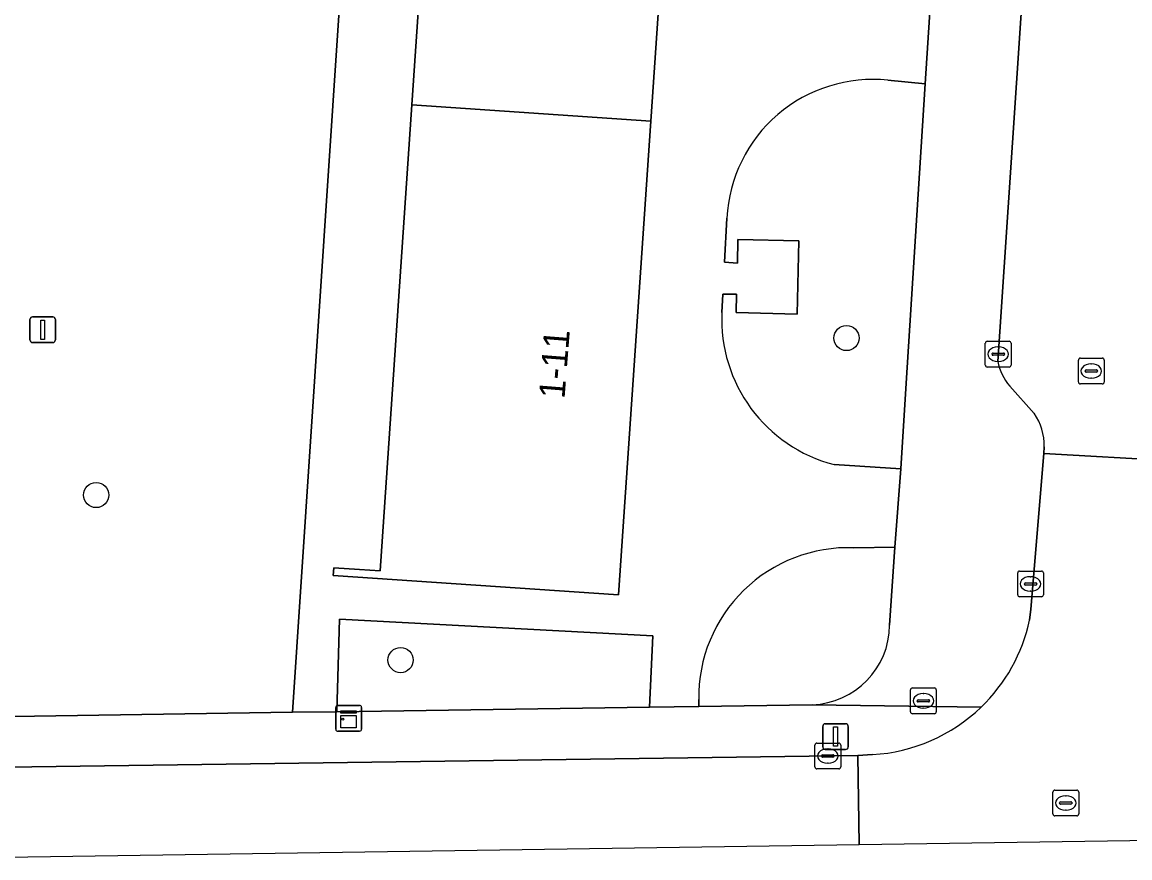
# Model space of a CAD drawing. Extents: x 161848 to 162726, y 385382 to 386521.
# Drawn here: x 162230.99 to 162273.99, y 385385.8 to 385418.26 of the extents above; entities that cross this region are included whole.
import ezdxf

# ---------------------------------------------------------------- set-up
doc = ezdxf.new("R2010")
doc.units = 0
for name, color, linetype in [('IMGEO_Boom', 7, 'Continuous'), ('IMGEO_Brandkraan', 7, 'Continuous'), ('IMGEO_Groenvoorziening', 7, 'Continuous'), ('IMGEO_Kast', 7, 'Continuous'), ('IMGEO_Kolk', 7, 'Continuous'), ('IMGEO_Lichtmast', 7, 'Continuous'), ('IMGEO_Pand', 7, 'Continuous'), ('IMGEO_Pand_nummerreeks', 7, 'Continuous'), ('IMGEO_Rijbaan_lokaal_open', 7, 'Continuous'), ('IMGEO_Rioolput', 7, 'Continuous'), ('IMGEO_Verkeersbordpaal', 7, 'Continuous'), ('IMGEO_Voetpad_open', 7, 'Continuous')]:
    doc.layers.add(name, color=color, linetype=linetype)

msp = doc.modelspace()

# ---------------------------------------------------------------- linework, layer by layer
at = {"layer": 'IMGEO_Boom'}
for centre in [(162262.99, 385405.993), (162233.86, 385399.897), (162245.678, 385393.486)]:
    msp.add_circle(centre, 0.489, dxfattribs=at)
at = {"layer": 'IMGEO_Brandkraan'}
for p, q in [((162265.475, 385391.476), (162265.475, 385392.328)), ((162265.55, 385392.402), (162266.402, 385392.402)), ((162265.963, 385392.182), (162265.988, 385392.182)), ((162266.476, 385392.328), (162266.476, 385391.476)), ((162265.734, 385391.896), (162265.734, 385391.908)), ((162266.172, 385391.859), (162265.774, 385391.859)), ((162265.777, 385391.945), (162266.175, 385391.945)), ((162266.218, 385391.908), (162266.218, 385391.896)), ((162266.402, 385391.402), (162265.55, 385391.402)), ((162265.986, 385391.622), (162265.961, 385391.622))]:
    msp.add_line(p, q, dxfattribs=at)
for points in [[(162265.475, 385391.476), (162265.475, 385392.328)], [(162265.55, 385392.402), (162266.402, 385392.402)], [(162266.476, 385392.328), (162266.476, 385391.476)], [(162266.402, 385391.402), (162265.55, 385391.402)]]:
    msp.add_lwpolyline(points, dxfattribs=at)
for centre, radius, start, end in [((162265.552, 385392.326), 0.0765, 91.552, 178.448), ((162265.552, 385392.326), 0.0765, 91.552, 178.448), ((162266.4, 385392.326), 0.0765, 1.552, 88.448), ((162266.4, 385392.326), 0.0765, 1.552, 88.448), ((162265.774, 385391.905), 0.0403, 85.8775, 175.7526), ((162265.771, 385391.895), 0.0366, 178.938, 274.7102), ((162266.175, 385391.902), 0.043, 264.8664, 352.4533), ((162266.179, 385391.907), 0.0386, 1.7309, 96.639), ((162265.552, 385391.478), 0.0765, 181.552, 268.448), ((162265.552, 385391.478), 0.0765, 181.552, 268.448), ((162266.4, 385391.478), 0.0765, 271.552, 358.448), ((162266.4, 385391.478), 0.0765, 271.552, 358.448)]:
    msp.add_arc(centre, radius, start, end, dxfattribs=at)
for centre, major_axis, ratio, start_param, end_param in [((162265.962, 385391.902), (-0.387, 0.002), 0.722429, 4.712389, 7.853982), ((162265.987, 385391.902), (-0.39, 0.002), 0.717154, 1.570796, 4.712389)]:
    msp.add_ellipse(centre, major_axis=major_axis, ratio=ratio, start_param=start_param, end_param=end_param, dxfattribs=at)
at = {"layer": 'IMGEO_Groenvoorziening'}
for points in [[(162227.271, 385391.248), (162241.486, 385391.457), (162250.499, 385527.157), (162261.965, 385526.444), (162262.479, 385534.283), (162237.367, 385535.933)], [(162262.508, 385401.08), (162265.103, 385400.915), (162265.301, 385404.029), (162266.047, 385415.86)], [(162266.047, 385415.86), (162264.6, 385416.009)], [(162258.347, 385410.655), (162258.258, 385408.944), (162258.754, 385408.897), (162258.776, 385409.819), (162261.145, 385409.763), (162261.078, 385406.926), (162258.708, 385406.983), (162258.725, 385407.702), (162258.193, 385407.702), (162258.156, 385406.988)], [(162264.665, 385394.839), (162264.862, 385397.867), (162263.279, 385397.848)], [(162257.254, 385391.956), (162257.257, 385391.689), (162261.661, 385391.753)]]:
    msp.add_lwpolyline(points, dxfattribs=at)
msp.add_lwpolyline([(162255.343, 385391.66), (162255.477, 385394.425), (162243.301, 385395.075), (162243.197, 385391.482)], close=True, dxfattribs=at)
for centre, radius, start, end in [((162264.018, 385410.36), 5.679, 84.1183, 177.0239), ((162263.966, 385406.711), 5.817, 177.2708, 255.4821), ((162263.066, 385392.039), 5.813, 87.9007, 180.8204), ((162261.547, 385394.87), 3.119, 272.1039, 359.4389)]:
    msp.add_arc(centre, radius, start, end, dxfattribs=at)
at = {"layer": 'IMGEO_Kast'}
for p, q in [((162243.237, 385391.724), (162244.078, 385391.724)), ((162244.078, 385391.724), (162243.237, 385391.724)), ((162243.162, 385390.799), (162243.162, 385391.64)), ((162243.162, 385391.64), (162243.162, 385390.799)), ((162244.162, 385391.649), (162244.162, 385390.808)), ((162244.162, 385390.808), (162244.162, 385391.649)), ((162244.087, 385390.724), (162243.246, 385390.724)), ((162243.246, 385390.724), (162244.087, 385390.724))]:
    msp.add_line(p, q, dxfattribs=at)
for points in [[(162243.357, 385391.514), (162243.957, 385391.514), (162243.957, 385391.429), (162243.357, 385391.429), (162243.357, 385391.514)], [(162243.357, 385391.339), (162243.957, 385391.339), (162243.957, 385390.85), (162243.357, 385390.85), (162243.357, 385391.339)]]:
    msp.add_lwpolyline(points, dxfattribs=at)
msp.add_circle((162243.441, 385391.188), 0.0377, dxfattribs=at)
for centre, start, end in [((162243.24, 385391.646), 92.4484, 184.2845), ((162243.24, 385391.646), 92.4484, 184.2845), ((162244.084, 385391.646), 2.4484, 94.2845), ((162244.084, 385391.646), 2.4484, 94.2845), ((162243.24, 385390.802), 182.4484, 274.2845), ((162243.24, 385390.802), 182.4484, 274.2845), ((162244.084, 385390.802), 272.4484, 4.2845), ((162244.084, 385390.802), 272.4484, 4.2845)]:
    msp.add_arc(centre, 0.0779, start, end, dxfattribs=at)
at = {"layer": 'IMGEO_Kolk'}
for p, q in [((162268.456, 385405.868), (162269.308, 385405.868)), ((162268.381, 385404.942), (162268.381, 385405.794)), ((162268.869, 385405.648), (162268.894, 385405.648)), ((162269.382, 385405.794), (162269.382, 385404.942)), ((162268.64, 385405.362), (162268.64, 385405.374)), ((162269.078, 385405.325), (162268.68, 385405.325)), ((162268.683, 385405.411), (162269.081, 385405.411)), ((162268.892, 385405.088), (162268.867, 385405.088)), ((162269.124, 385405.374), (162269.124, 385405.362)), ((162269.308, 385404.868), (162268.456, 385404.868)), ((162269.637, 385396.018), (162269.637, 385396.87)), ((162269.712, 385396.944), (162270.564, 385396.944)), ((162270.638, 385396.87), (162270.638, 385396.018)), ((162269.896, 385396.438), (162269.896, 385396.45)), ((162269.939, 385396.487), (162270.337, 385396.487)), ((162270.125, 385396.724), (162270.15, 385396.724)), ((162270.38, 385396.45), (162270.38, 385396.438)), ((162270.334, 385396.401), (162269.936, 385396.401)), ((162270.148, 385396.164), (162270.123, 385396.164)), ((162270.564, 385395.944), (162269.712, 385395.944)), ((162261.766, 385389.334), (162261.766, 385390.186)), ((162261.841, 385390.26), (162262.693, 385390.26)), ((162262.254, 385390.04), (162262.279, 385390.04)), ((162262.767, 385390.186), (162262.767, 385389.334)), ((162262.025, 385389.754), (162262.025, 385389.766)), ((162262.463, 385389.717), (162262.065, 385389.717)), ((162262.068, 385389.803), (162262.466, 385389.803)), ((162262.509, 385389.766), (162262.509, 385389.754)), ((162262.693, 385389.26), (162261.841, 385389.26)), ((162262.277, 385389.48), (162262.252, 385389.48))]:
    msp.add_line(p, q, dxfattribs=at)
for points in [[(162268.456, 385405.868), (162269.308, 385405.868)], [(162268.381, 385404.942), (162268.381, 385405.794)], [(162269.382, 385405.794), (162269.382, 385404.942)], [(162269.308, 385404.868), (162268.456, 385404.868)], [(162269.637, 385396.018), (162269.637, 385396.87)], [(162269.712, 385396.944), (162270.564, 385396.944)], [(162270.638, 385396.87), (162270.638, 385396.018)], [(162270.564, 385395.944), (162269.712, 385395.944)], [(162261.766, 385389.334), (162261.766, 385390.186)], [(162261.841, 385390.26), (162262.693, 385390.26)], [(162262.767, 385390.186), (162262.767, 385389.334)], [(162262.693, 385389.26), (162261.841, 385389.26)]]:
    msp.add_lwpolyline(points, dxfattribs=at)
for centre, radius, start, end in [((162268.458, 385405.792), 0.0765, 91.552, 178.448), ((162268.458, 385405.792), 0.0765, 91.552, 178.448), ((162269.306, 385405.792), 0.0765, 1.552, 88.448), ((162269.306, 385405.792), 0.0765, 1.552, 88.448), ((162268.68, 385405.371), 0.0403, 85.8775, 175.7526), ((162268.677, 385405.361), 0.0366, 178.938, 274.7102), ((162269.081, 385405.368), 0.043, 264.8664, 352.4533), ((162269.085, 385405.373), 0.0386, 1.7309, 96.639), ((162268.458, 385404.944), 0.0765, 181.552, 268.448), ((162268.458, 385404.944), 0.0765, 181.552, 268.448), ((162269.306, 385404.944), 0.0765, 271.552, 358.448), ((162269.306, 385404.944), 0.0765, 271.552, 358.448), ((162269.714, 385396.868), 0.0765, 91.552, 178.448), ((162269.714, 385396.868), 0.0765, 91.552, 178.448), ((162270.562, 385396.868), 0.0765, 1.552, 88.448), ((162270.562, 385396.868), 0.0765, 1.552, 88.448), ((162269.936, 385396.447), 0.0403, 85.8775, 175.7526), ((162269.933, 385396.437), 0.0366, 178.938, 274.7102), ((162270.337, 385396.444), 0.043, 264.8664, 352.4533), ((162270.341, 385396.449), 0.0386, 1.7309, 96.639), ((162269.714, 385396.02), 0.0765, 181.552, 268.448), ((162269.714, 385396.02), 0.0765, 181.552, 268.448), ((162270.562, 385396.02), 0.0765, 271.552, 358.448), ((162270.562, 385396.02), 0.0765, 271.552, 358.448), ((162261.843, 385390.184), 0.0765, 91.552, 178.448), ((162261.843, 385390.184), 0.0765, 91.552, 178.448), ((162262.691, 385390.184), 0.0765, 1.552, 88.448), ((162262.691, 385390.184), 0.0765, 1.552, 88.448), ((162262.065, 385389.763), 0.0403, 85.8775, 175.7526), ((162262.062, 385389.753), 0.0366, 178.938, 274.7102), ((162262.466, 385389.76), 0.043, 264.8664, 352.4533), ((162262.47, 385389.765), 0.0386, 1.7309, 96.639), ((162261.843, 385389.336), 0.0765, 181.552, 268.448), ((162261.843, 385389.336), 0.0765, 181.552, 268.448), ((162262.691, 385389.336), 0.0765, 271.552, 358.448), ((162262.691, 385389.336), 0.0765, 271.552, 358.448)]:
    msp.add_arc(centre, radius, start, end, dxfattribs=at)
for centre, major_axis, ratio, start_param, end_param in [((162268.868, 385405.368), (-0.387, 0.002), 0.722429, 4.712389, 7.853982), ((162268.893, 385405.368), (-0.39, 0.002), 0.717154, 1.570796, 4.712389), ((162270.124, 385396.444), (-0.387, 0.002), 0.722429, 4.712389, 7.853982), ((162270.149, 385396.444), (-0.39, 0.002), 0.717154, 1.570796, 4.712389), ((162262.253, 385389.76), (-0.387, 0.002), 0.722429, 4.712389, 7.853982), ((162262.278, 385389.76), (-0.39, 0.002), 0.717154, 1.570796, 4.712389)]:
    msp.add_ellipse(centre, major_axis=major_axis, ratio=ratio, start_param=start_param, end_param=end_param, dxfattribs=at)
at = {"layer": 'IMGEO_Lichtmast'}
for p, q in [((162262.068, 385390.112), (162262.068, 385390.912)), ((162262.068, 385390.912), (162262.068, 385390.112)), ((162262.168, 385391.012), (162262.958, 385391.012)), ((162262.958, 385391.012), (162262.168, 385391.012)), ((162263.058, 385390.912), (162263.058, 385390.112)), ((162263.058, 385390.112), (162263.058, 385390.912)), ((162262.958, 385390.012), (162262.168, 385390.012)), ((162262.168, 385390.012), (162262.958, 385390.012))]:
    msp.add_line(p, q, dxfattribs=at)
msp.add_lwpolyline([(162262.488, 385390.887), (162262.638, 385390.887), (162262.638, 385390.137), (162262.488, 385390.137), (162262.488, 385390.887)], dxfattribs=at)
for centre, start, end in [((162262.168, 385390.912), 90, 180), ((162262.168, 385390.912), 90, 180), ((162262.958, 385390.912), 0, 90), ((162262.958, 385390.912), 360, 90), ((162262.168, 385390.112), 180, 270), ((162262.168, 385390.112), 180, 270), ((162262.958, 385390.112), 270, 0), ((162262.958, 385390.112), 270, 0)]:
    msp.add_arc(centre, 0.1, start, end, dxfattribs=at)
at = {"layer": 'IMGEO_Pand'}
for points in [[(162256.647, 385432.811), (162247.369, 385433.444), (162246.114, 385415.046), (162255.393, 385414.414)], [(162243.085, 385397.073), (162243.064, 385396.773), (162254.138, 385396.016), (162255.393, 385414.414), (162246.114, 385415.046), (162244.88, 385396.95), (162244.083, 385397.005)]]:
    msp.add_lwpolyline(points, close=True, dxfattribs=at)
at = {"layer": 'IMGEO_Rijbaan_lokaal_open'}
for points in [[(162272.835, 385464.128), (162272.75, 385463.047), (162268.862, 385405.077)], [(162270.668, 385401.772), (162270.647, 385401.514), (162275.656, 385401.229), (162277.92, 385434.749), (162278.372, 385441.689), (162279.472, 385458.569)], [(162269.326, 385404.127), (162270.282, 385403.069)], [(162275.409, 385396.107), (162275.452, 385396.923), (162275.631, 385400.858), (162275.656, 385401.229), (162270.647, 385401.514), (162270.15, 385395.461), (162270.102, 385395.042)], [(162264.005, 385389.816), (162263.43, 385389.776), (162263.481, 385386.324), (162263.481, 385386.324), (162283.627, 385386.624)]]:
    msp.add_lwpolyline(points, dxfattribs=at)
msp.add_lwpolyline([(162263.481, 385386.324), (162263.481, 385386.324), (162263.43, 385389.776), (162228.516, 385389.301), (162228.585, 385385.805), (162228.585, 385385.805)], close=True, dxfattribs=at)
for centre, radius, start, end in [((162271.067, 385405.566), 2.258, 192.4941, 219.5696), ((162268.42, 385401.809), 2.249, 359.0629, 34.0842), ((162263.612, 385396.44), 6.639, 313.8958, 347.8428), ((162263.616, 385396.442), 6.638, 273.3594, 313.8565)]:
    msp.add_arc(centre, radius, start, end, dxfattribs=at)
at = {"layer": 'IMGEO_Rioolput'}
for p, q in [((162271.995, 385404.286), (162271.995, 385405.138)), ((162272.07, 385405.212), (162272.922, 385405.212)), ((162272.996, 385405.138), (162272.996, 385404.286)), ((162272.254, 385404.706), (162272.254, 385404.718)), ((162272.692, 385404.669), (162272.294, 385404.669)), ((162272.297, 385404.755), (162272.695, 385404.755)), ((162272.483, 385404.992), (162272.508, 385404.992)), ((162272.738, 385404.718), (162272.738, 385404.706)), ((162272.922, 385404.212), (162272.07, 385404.212)), ((162272.506, 385404.432), (162272.481, 385404.432)), ((162271.004, 385387.51), (162271.004, 385388.362)), ((162271.079, 385388.436), (162271.931, 385388.436)), ((162272.005, 385388.362), (162272.005, 385387.51)), ((162271.263, 385387.93), (162271.263, 385387.942)), ((162271.701, 385387.893), (162271.303, 385387.893)), ((162271.306, 385387.979), (162271.704, 385387.979)), ((162271.492, 385388.216), (162271.517, 385388.216)), ((162271.747, 385387.942), (162271.747, 385387.93)), ((162271.931, 385387.436), (162271.079, 385387.436)), ((162271.515, 385387.656), (162271.49, 385387.656))]:
    msp.add_line(p, q, dxfattribs=at)
for points in [[(162271.995, 385404.286), (162271.995, 385405.138)], [(162272.07, 385405.212), (162272.922, 385405.212)], [(162272.996, 385405.138), (162272.996, 385404.286)], [(162272.922, 385404.212), (162272.07, 385404.212)], [(162271.004, 385387.51), (162271.004, 385388.362)], [(162271.079, 385388.436), (162271.931, 385388.436)], [(162272.005, 385388.362), (162272.005, 385387.51)], [(162271.931, 385387.436), (162271.079, 385387.436)]]:
    msp.add_lwpolyline(points, dxfattribs=at)
for centre, radius, start, end in [((162272.072, 385405.136), 0.0765, 91.552, 178.448), ((162272.072, 385405.136), 0.0765, 91.552, 178.448), ((162272.92, 385405.136), 0.0765, 1.552, 88.448), ((162272.92, 385405.136), 0.0765, 1.552, 88.448), ((162272.294, 385404.715), 0.0403, 85.8775, 175.7526), ((162272.291, 385404.705), 0.0366, 178.938, 274.7102), ((162272.695, 385404.712), 0.043, 264.8664, 352.4533), ((162272.699, 385404.717), 0.0386, 1.7309, 96.639), ((162272.072, 385404.288), 0.0765, 181.552, 268.448), ((162272.072, 385404.288), 0.0765, 181.552, 268.448), ((162272.92, 385404.288), 0.0765, 271.552, 358.448), ((162272.92, 385404.288), 0.0765, 271.552, 358.448), ((162271.081, 385388.36), 0.0765, 91.552, 178.448), ((162271.081, 385388.36), 0.0765, 91.552, 178.448), ((162271.929, 385388.36), 0.0765, 1.552, 88.448), ((162271.929, 385388.36), 0.0765, 1.552, 88.448), ((162271.303, 385387.939), 0.0403, 85.8775, 175.7526), ((162271.3, 385387.929), 0.0366, 178.938, 274.7102), ((162271.704, 385387.936), 0.043, 264.8664, 352.4533), ((162271.708, 385387.941), 0.0386, 1.7309, 96.639), ((162271.081, 385387.512), 0.0765, 181.552, 268.448), ((162271.081, 385387.512), 0.0765, 181.552, 268.448), ((162271.929, 385387.512), 0.0765, 271.552, 358.448), ((162271.929, 385387.512), 0.0765, 271.552, 358.448)]:
    msp.add_arc(centre, radius, start, end, dxfattribs=at)
for centre, major_axis, ratio, start_param, end_param in [((162272.482, 385404.712), (-0.387, 0.002), 0.722429, 4.712389, 7.853982), ((162272.507, 385404.712), (-0.39, 0.002), 0.717154, 1.570796, 4.712389), ((162271.491, 385387.936), (-0.387, 0.002), 0.722429, 4.712389, 7.853982), ((162271.516, 385387.936), (-0.39, 0.002), 0.717154, 1.570796, 4.712389)]:
    msp.add_ellipse(centre, major_axis=major_axis, ratio=ratio, start_param=start_param, end_param=end_param, dxfattribs=at)
at = {"layer": 'IMGEO_Verkeersbordpaal'}
for p, q in [((162231.387, 385406.818), (162232.177, 385406.818)), ((162232.177, 385406.818), (162231.387, 385406.818)), ((162231.287, 385405.918), (162231.287, 385406.718)), ((162231.287, 385406.718), (162231.287, 385405.918)), ((162232.277, 385406.718), (162232.277, 385405.918)), ((162232.277, 385405.918), (162232.277, 385406.718)), ((162232.177, 385405.818), (162231.387, 385405.818)), ((162231.387, 385405.818), (162232.177, 385405.818))]:
    msp.add_line(p, q, dxfattribs=at)
msp.add_lwpolyline([(162231.707, 385406.693), (162231.857, 385406.693), (162231.857, 385405.943), (162231.707, 385405.943), (162231.707, 385406.693)], dxfattribs=at)
for centre, start, end in [((162231.387, 385406.718), 90, 180), ((162231.387, 385406.718), 90, 180), ((162232.177, 385406.718), 0, 90), ((162232.177, 385406.718), 360, 90), ((162231.387, 385405.918), 180, 270), ((162231.387, 385405.918), 180, 270), ((162232.177, 385405.918), 270, 0), ((162232.177, 385405.918), 270, 0)]:
    msp.add_arc(centre, 0.1, start, end, dxfattribs=at)
at = {"layer": 'IMGEO_Voetpad_open'}
for points in [[(162265.497, 385518.248), (162265.529, 385518.79), (162265.893, 385518.768), (162265.834, 385517.933), (162268.677, 385517.734), (162268.891, 385520.791), (162266.048, 385520.989), (162265.98, 385520.017), (162265.602, 385520.039), (162265.961, 385526.178), (162262.952, 385526.381), (162263.466, 385534.217), (162262.479, 385534.283), (162261.965, 385526.444), (162250.499, 385527.157), (162241.486, 385391.457), (162243.197, 385391.482), (162243.301, 385395.075), (162255.477, 385394.425), (162255.343, 385391.66), (162257.257, 385391.689), (162257.254, 385391.956)], [(162273.776, 385531.24), (162273.391, 385525.618), (162272.54, 385510.932), (162272.356, 385507.75), (162271.812, 385500), (162271.222, 385492.992), (162270.894, 385489.82), (162269.853, 385474.089), (162269.753, 385471.068), (162268.704, 385456.607), (162268.527, 385453.246), (162267.563, 385437.996), (162267.337, 385434.743), (162266.246, 385419.052), (162266.047, 385415.86), (162265.301, 385404.029), (162265.103, 385400.915), (162264.862, 385397.867), (162264.665, 385394.839)], [(162259.156, 385469.606), (162257.902, 385451.209), (162256.647, 385432.811), (162255.393, 385414.414), (162254.138, 385396.016), (162243.064, 385396.773), (162243.085, 385397.073), (162244.083, 385397.005), (162244.88, 385396.95), (162246.114, 385415.046), (162247.369, 385433.444), (162248.624, 385451.841), (162249.879, 385470.239)], [(162268.862, 385405.077), (162272.75, 385463.047)], [(162264.6, 385416.009), (162266.047, 385415.86), (162266.246, 385419.052), (162264.948, 385419.073)], [(162258.156, 385406.988), (162258.193, 385407.702), (162258.725, 385407.702), (162258.708, 385406.983), (162261.078, 385406.926), (162261.145, 385409.763), (162258.776, 385409.819), (162258.754, 385408.897), (162258.258, 385408.944), (162258.347, 385410.655)], [(162270.282, 385403.069), (162269.326, 385404.127)], [(162270.102, 385395.042), (162270.15, 385395.461), (162270.647, 385401.514), (162270.668, 385401.772)], [(162263.279, 385397.848), (162264.862, 385397.867), (162265.103, 385400.915), (162262.508, 385401.08)], [(162268.215, 385391.656), (162261.661, 385391.753), (162257.257, 385391.689), (162255.343, 385391.66), (162243.197, 385391.482), (162241.486, 385391.457), (162227.271, 385391.248), (162222.92, 385391.006)], [(162261.661, 385391.753), (162268.215, 385391.656)], [(162227.501, 385389.316), (162228.516, 385389.301), (162263.43, 385389.776), (162264.005, 385389.816)]]:
    msp.add_lwpolyline(points, dxfattribs=at)
for centre, radius, start, end in [((162264.018, 385410.36), 5.679, 84.1183, 177.0239), ((162263.966, 385406.711), 5.817, 177.2708, 255.4821), ((162271.067, 385405.566), 2.258, 192.4941, 219.5696), ((162268.42, 385401.809), 2.249, 359.0629, 34.0842), ((162263.066, 385392.039), 5.813, 87.9007, 180.8204), ((162261.547, 385394.87), 3.119, 272.1039, 359.4389), ((162263.612, 385396.44), 6.639, 313.8958, 347.8428), ((162263.616, 385396.442), 6.638, 273.3594, 313.8565)]:
    msp.add_arc(centre, radius, start, end, dxfattribs=at)

# ---------------------------------------------------------------- texts
at = {"layer": 'IMGEO_Pand_nummerreeks'}
msp.add_text('1-11', height=1, rotation=85.5311, dxfattribs=at).set_placement((162252.042, 385403.616))

doc.saveas('drawing.dxf')
